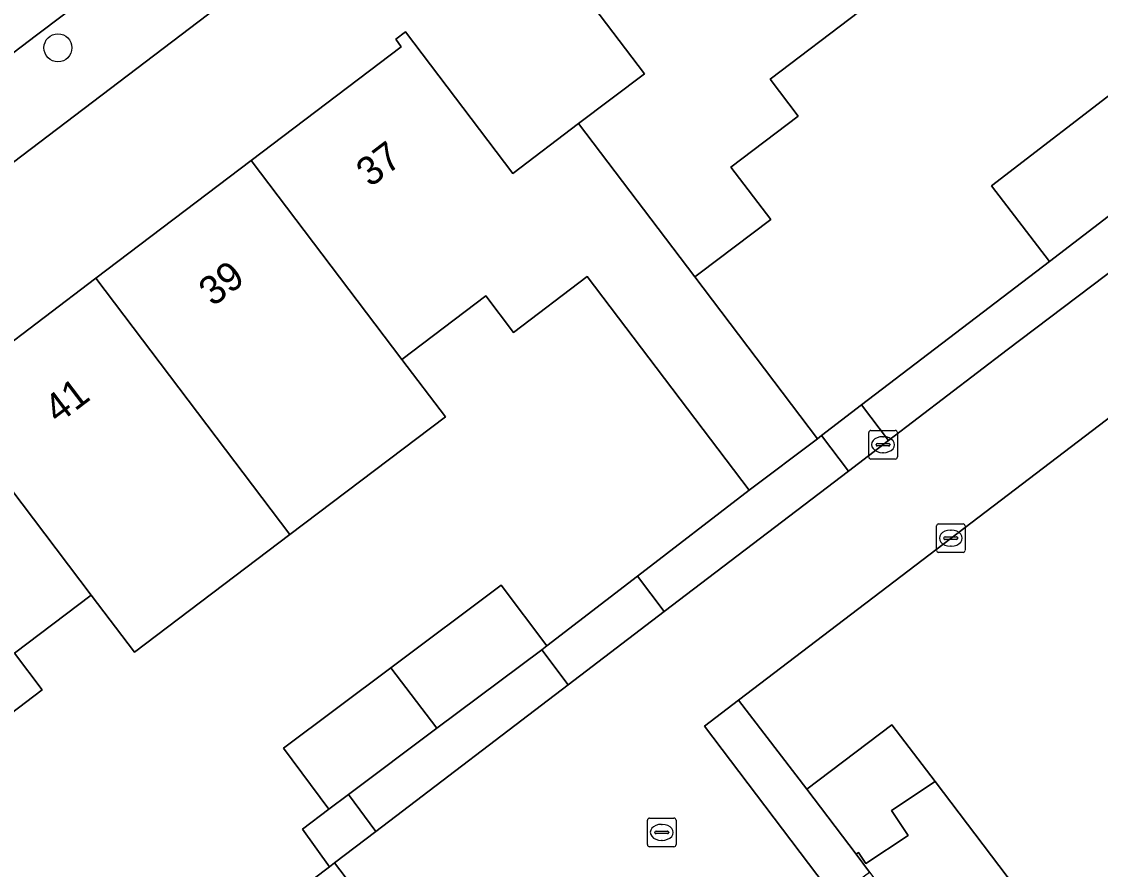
# Model space of a CAD drawing. Extents: x 160030 to 160839, y 385325 to 386450.
# Drawn here: x 160365.28 to 160402.99, y 385930.74 to 385960.39 of the extents above; entities that cross this region are included whole.
import ezdxf

# ---------------------------------------------------------------- set-up
doc = ezdxf.new("R2010")
doc.units = 0
for name, color, linetype in [('IMGEO_Boom', 7, 'Continuous'), ('IMGEO_Erf', 7, 'Continuous'), ('IMGEO_Groenvoorziening', 7, 'Continuous'), ('IMGEO_Kolk', 7, 'Continuous'), ('IMGEO_Muur', 7, 'Continuous'), ('IMGEO_Pand', 7, 'Continuous'), ('IMGEO_Pand_nummerreeks', 7, 'Continuous'), ('IMGEO_Parkeervlak_open', 7, 'Continuous'), ('IMGEO_Rijbaan_lokaal_open', 7, 'Continuous'), ('IMGEO_Voetpad_open', 7, 'Continuous')]:
    doc.layers.add(name, color=color, linetype=linetype)

msp = doc.modelspace()

# ---------------------------------------------------------------- linework, layer by layer
at = {"layer": 'IMGEO_Boom'}
msp.add_circle((160366.552, 385959.468), 0.489, dxfattribs=at)
at = {"layer": 'IMGEO_Erf'}
for points in [[(160393.59, 385977.201), (160380.977, 385967.62), (160375.169, 385963.208), (160354.473, 385947.484), (160349.403, 385943.633), (160341.128, 385937.346)], [(160362.442, 385947.292), (160367.875, 385951.41), (160373.306, 385955.528), (160378.554, 385959.506), (160378.358, 385959.765), (160378.7, 385960.025), (160382.453, 385955.074), (160384.754, 385956.818), (160387.054, 385958.562), (160383.295, 385963.521)], [(160394.587, 385960.745), (160391.449, 385958.367), (160392.426, 385957.079), (160390.079, 385955.3), (160391.467, 385953.47), (160388.953, 385951.565), (160388.814, 385951.459), (160393.1, 385945.802), (160393.241, 385945.909), (160394.644, 385946.98), (160401.214, 385951.993), (160399.179, 385954.642), (160403.975, 385958.329)], [(160451.889, 385894.583), (160412.72, 385953.919), (160403.58, 385947.044), (160403.693, 385946.835), (160390.343, 385936.662), (160392.725, 385933.546), (160395.701, 385935.802), (160397.21, 385933.811), (160401.405, 385928.278)], [(160372.24, 385927.95), (160376.048, 385930.836), (160375.099, 385932.151), (160376.026, 385932.848), (160374.432, 385934.977), (160378.194, 385937.795), (160382.051, 385940.685), (160383.646, 385938.557), (160386.808, 385940.989), (160390.717, 385943.996), (160385.051, 385951.47), (160382.478, 385949.519), (160381.511, 385950.795), (160378.579, 385948.572), (160380.096, 385946.57), (160374.664, 385942.453), (160369.231, 385938.335), (160367.713, 385940.336), (160365.031, 385938.303), (160366.003, 385937.021), (160363.46, 385935.094)]]:
    msp.add_lwpolyline(points, dxfattribs=at)
at = {"layer": 'IMGEO_Groenvoorziening'}
for points in [[(160399.737, 385948.905), (160410.573, 385957.101), (160409.657, 385958.483), (160406.01, 385955.68), (160401.214, 385951.993), (160394.644, 385946.98), (160395.589, 385945.741)], [(160394.186, 385944.671), (160393.241, 385945.909), (160393.1, 385945.802), (160390.717, 385943.996), (160386.808, 385940.989), (160387.747, 385939.759)], [(160384.385, 385937.195), (160383.466, 385938.422), (160379.8, 385935.676), (160376.704, 385933.356), (160377.667, 385932.071)]]:
    msp.add_lwpolyline(points, close=True, dxfattribs=at)
at = {"layer": 'IMGEO_Kolk'}
for p, q in [((160394.894, 385945.165), (160394.894, 385946.017)), ((160394.969, 385946.091), (160395.821, 385946.091)), ((160395.895, 385946.017), (160395.895, 385945.165)), ((160395.196, 385945.634), (160395.594, 385945.634)), ((160395.382, 385945.871), (160395.407, 385945.871)), ((160395.153, 385945.585), (160395.153, 385945.597)), ((160395.591, 385945.548), (160395.193, 385945.548)), ((160395.405, 385945.311), (160395.38, 385945.311)), ((160395.637, 385945.597), (160395.637, 385945.585)), ((160395.821, 385945.091), (160394.969, 385945.091)), ((160397.262, 385941.898), (160397.262, 385942.75)), ((160397.337, 385942.824), (160398.189, 385942.824)), ((160397.75, 385942.604), (160397.775, 385942.604)), ((160398.263, 385942.75), (160398.263, 385941.898)), ((160397.521, 385942.318), (160397.521, 385942.33)), ((160397.959, 385942.281), (160397.561, 385942.281)), ((160397.564, 385942.367), (160397.962, 385942.367)), ((160398.005, 385942.33), (160398.005, 385942.318)), ((160397.773, 385942.044), (160397.748, 385942.044)), ((160398.189, 385941.824), (160397.337, 385941.824)), ((160387.159, 385931.611), (160387.159, 385932.463)), ((160387.234, 385932.537), (160388.086, 385932.537)), ((160388.16, 385932.463), (160388.16, 385931.611)), ((160387.418, 385932.031), (160387.418, 385932.043)), ((160387.461, 385932.08), (160387.859, 385932.08)), ((160387.647, 385932.317), (160387.672, 385932.317)), ((160387.902, 385932.043), (160387.902, 385932.031)), ((160387.856, 385931.994), (160387.458, 385931.994)), ((160387.67, 385931.757), (160387.645, 385931.757)), ((160388.086, 385931.537), (160387.234, 385931.537))]:
    msp.add_line(p, q, dxfattribs=at)
for points in [[(160394.894, 385945.165), (160394.894, 385946.017)], [(160394.969, 385946.091), (160395.821, 385946.091)], [(160395.895, 385946.017), (160395.895, 385945.165)], [(160395.821, 385945.091), (160394.969, 385945.091)], [(160397.262, 385941.898), (160397.262, 385942.75)], [(160397.337, 385942.824), (160398.189, 385942.824)], [(160398.263, 385942.75), (160398.263, 385941.898)], [(160398.189, 385941.824), (160397.337, 385941.824)], [(160387.159, 385931.611), (160387.159, 385932.463)], [(160387.234, 385932.537), (160388.086, 385932.537)], [(160388.16, 385932.463), (160388.16, 385931.611)], [(160388.086, 385931.537), (160387.234, 385931.537)]]:
    msp.add_lwpolyline(points, dxfattribs=at)
for centre, radius, start, end in [((160394.971, 385946.015), 0.0765, 91.552, 178.448), ((160394.971, 385946.015), 0.0765, 91.552, 178.448), ((160395.819, 385946.015), 0.0765, 1.552, 88.448), ((160395.819, 385946.015), 0.0765, 1.552, 88.448), ((160395.193, 385945.594), 0.0403, 85.8775, 175.7526), ((160395.598, 385945.596), 0.0386, 1.7309, 96.639), ((160395.19, 385945.584), 0.0366, 178.938, 274.7102), ((160395.594, 385945.591), 0.043, 264.8664, 352.4533), ((160394.971, 385945.167), 0.0765, 181.552, 268.448), ((160394.971, 385945.167), 0.0765, 181.552, 268.448), ((160395.819, 385945.167), 0.0765, 271.552, 358.448), ((160395.819, 385945.167), 0.0765, 271.552, 358.448), ((160397.339, 385942.748), 0.0765, 91.552, 178.448), ((160397.339, 385942.748), 0.0765, 91.552, 178.448), ((160398.187, 385942.748), 0.0765, 1.552, 88.448), ((160398.187, 385942.748), 0.0765, 1.552, 88.448), ((160397.561, 385942.327), 0.0403, 85.8775, 175.7526), ((160397.558, 385942.317), 0.0366, 178.938, 274.7102), ((160397.962, 385942.324), 0.043, 264.8664, 352.4533), ((160397.966, 385942.329), 0.0386, 1.7309, 96.639), ((160397.339, 385941.9), 0.0765, 181.552, 268.448), ((160397.339, 385941.9), 0.0765, 181.552, 268.448), ((160398.187, 385941.9), 0.0765, 271.552, 358.448), ((160398.187, 385941.9), 0.0765, 271.552, 358.448), ((160387.236, 385932.461), 0.0765, 91.552, 178.448), ((160387.236, 385932.461), 0.0765, 91.552, 178.448), ((160388.084, 385932.461), 0.0765, 1.552, 88.448), ((160388.084, 385932.461), 0.0765, 1.552, 88.448), ((160387.458, 385932.04), 0.0403, 85.8775, 175.7526), ((160387.863, 385932.042), 0.0386, 1.7309, 96.639), ((160387.455, 385932.03), 0.0366, 178.938, 274.7102), ((160387.859, 385932.037), 0.043, 264.8664, 352.4533), ((160387.236, 385931.613), 0.0765, 181.552, 268.448), ((160387.236, 385931.613), 0.0765, 181.552, 268.448), ((160388.084, 385931.613), 0.0765, 271.552, 358.448), ((160388.084, 385931.613), 0.0765, 271.552, 358.448)]:
    msp.add_arc(centre, radius, start, end, dxfattribs=at)
for centre, major_axis, ratio, start_param, end_param in [((160395.381, 385945.591), (-0.387, 0.002), 0.722429, 4.712389, 7.853982), ((160395.406, 385945.591), (-0.39, 0.002), 0.717154, 1.570796, 4.712389), ((160397.749, 385942.324), (-0.387, 0.002), 0.722429, 4.712389, 7.853982), ((160397.774, 385942.324), (-0.39, 0.002), 0.717154, 1.570796, 4.712389), ((160387.646, 385932.037), (-0.387, 0.002), 0.722429, 4.712389, 7.853982), ((160387.671, 385932.037), (-0.39, 0.002), 0.717154, 1.570796, 4.712389)]:
    msp.add_ellipse(centre, major_axis=major_axis, ratio=ratio, start_param=start_param, end_param=end_param, dxfattribs=at)
at = {"layer": 'IMGEO_Muur'}
msp.add_lwpolyline([(160383.646, 385938.557), (160390.717, 385943.996)], dxfattribs=at)
at = {"layer": 'IMGEO_Pand'}
for points in [[(160392.426, 385957.079), (160391.449, 385958.367), (160394.587, 385960.745), (160389.354, 385967.7), (160383.761, 385963.46), (160383.562, 385963.723), (160383.295, 385963.521), (160387.054, 385958.562), (160384.754, 385956.818), (160388.814, 385951.459), (160388.953, 385951.565), (160391.467, 385953.47), (160390.079, 385955.3)], [(160407.871, 385961.257), (160403.975, 385958.329), (160399.179, 385954.642), (160401.214, 385951.993), (160406.01, 385955.68), (160409.657, 385958.483), (160408.137, 385960.844)], [(160385.051, 385951.47), (160390.717, 385943.996), (160393.1, 385945.802), (160388.814, 385951.459), (160384.754, 385956.818), (160382.453, 385955.074), (160378.7, 385960.025), (160378.358, 385959.765), (160378.554, 385959.506), (160373.306, 385955.528), (160378.579, 385948.572), (160381.511, 385950.795), (160382.478, 385949.519)], [(160380.096, 385946.57), (160378.579, 385948.572), (160373.306, 385955.528), (160367.875, 385951.41), (160374.664, 385942.453)], [(160369.231, 385938.335), (160374.664, 385942.453), (160367.875, 385951.41), (160362.442, 385947.292), (160367.713, 385940.336)], [(160362.141, 385931.365), (160364.774, 385933.361), (160363.46, 385935.094), (160366.003, 385937.021), (160365.031, 385938.303), (160367.713, 385940.336), (160362.442, 385947.292), (160357.193, 385943.313), (160357.002, 385943.565), (160356.698, 385943.335), (160360.511, 385938.305), (160358.206, 385936.557)], [(160383.466, 385938.422), (160383.646, 385938.557), (160382.051, 385940.685), (160378.194, 385937.795), (160379.8, 385935.676)], [(160379.8, 385935.676), (160378.194, 385937.795), (160374.432, 385934.977), (160376.026, 385932.848), (160376.704, 385933.356)], [(160394.54, 385931.332), (160394.794, 385930.948), (160396.271, 385931.924), (160395.688, 385932.806), (160397.21, 385933.811), (160395.701, 385935.802), (160392.725, 385933.546), (160394.449, 385931.272)], [(160397.21, 385933.811), (160395.688, 385932.806), (160396.271, 385931.924), (160394.794, 385930.948), (160394.54, 385931.332), (160394.449, 385931.272), (160394.923, 385930.647), (160398.429, 385926.022), (160401.405, 385928.278)], [(160371.043, 385927.042), (160372.784, 385924.745), (160377.965, 385928.673), (160376.224, 385930.97), (160376.048, 385930.836), (160372.24, 385927.95)]]:
    msp.add_lwpolyline(points, close=True, dxfattribs=at)
at = {"layer": 'IMGEO_Parkeervlak_open'}
msp.add_lwpolyline([(160365.806, 385959.914), (160372.414, 385964.897), (160371.14, 385966.585), (160353.955, 385953.487), (160352.032, 385952.022), (160353.274, 385950.388)], close=True, dxfattribs=at)
at = {"layer": 'IMGEO_Rijbaan_lokaal_open'}
msp.add_lwpolyline([(160412.72, 385953.919), (160410.573, 385957.101), (160399.737, 385948.905), (160395.589, 385945.741), (160394.186, 385944.671), (160387.747, 385939.759), (160384.385, 385937.195), (160377.667, 385932.071), (160376.224, 385930.97), (160377.965, 385928.673), (160379.706, 385926.376), (160381.448, 385924.079), (160383.189, 385921.782), (160385.851, 385923.8), (160388.465, 385925.782), (160391.08, 385927.764), (160393.694, 385929.746), (160389.147, 385935.749), (160390.343, 385936.662), (160403.693, 385946.835), (160403.58, 385947.044)], close=True, dxfattribs=at)
at = {"layer": 'IMGEO_Voetpad_open'}
for points in [[(160375.169, 385963.208), (160373.338, 385965.594), (160372.414, 385964.897), (160365.806, 385959.914), (160353.274, 385950.388), (160352.608, 385949.882), (160354.473, 385947.484)], [(160395.589, 385945.741), (160394.644, 385946.98), (160393.241, 385945.909), (160394.186, 385944.671)], [(160387.747, 385939.759), (160386.808, 385940.989), (160383.646, 385938.557), (160383.466, 385938.422), (160384.385, 385937.195)], [(160394.449, 385931.272), (160392.725, 385933.546), (160390.343, 385936.662), (160389.147, 385935.749), (160393.694, 385929.746), (160394.923, 385930.647)], [(160377.667, 385932.071), (160376.704, 385933.356), (160376.026, 385932.848), (160375.099, 385932.151), (160376.048, 385930.836), (160376.224, 385930.97)]]:
    msp.add_lwpolyline(points, close=True, dxfattribs=at)

# ---------------------------------------------------------------- texts
at = {"layer": 'IMGEO_Pand_nummerreeks'}
for s, rotation, p in [('37', 37.162, (160377.469, 385954.567)), ('39', 37.1644, (160371.967, 385950.397)), ('41', 37.1644, (160366.555, 385946.295))]:
    msp.add_text(s, height=1, rotation=rotation, dxfattribs=at).set_placement(p)

doc.saveas('drawing.dxf')
